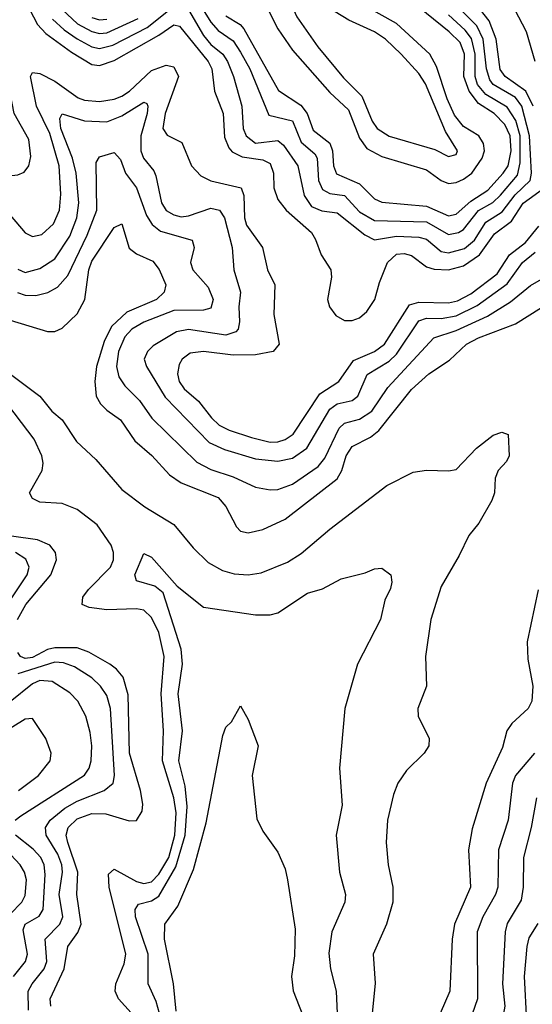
# Model space of a CAD drawing. Header units: inches. Extents: x 884549 to 1028252, y 526810 to 653624.
# Tile 849 of 1056: x 983735 to 985115, y 621995 to 624643. Entities that reach past the tile are written whole.
import ezdxf

# ---------------------------------------------------------------- set-up
doc = ezdxf.new("R2010")
doc.units = ezdxf.units.IN
doc.header["$MEASUREMENT"] = 0
doc.layers.add('A9682', color=7, linetype='Continuous')

msp = doc.modelspace()

# ---------------------------------------------------------------- linework, layer by layer
at = {"layer": 'A9682', "color": 5}
for points, elevation in [([(985117.7, 624410), (985098, 624450), (985042, 624490), (985029, 624509), (985018, 624590), (984999.2, 624639.2), (984849.8, 624829.8)], 2420), ([(984190, 624668.9), (984230, 624599.8), (984250, 624576.3), (984282.6, 624550), (984295.1, 624530), (984310.9, 624490), (984332.9, 624410), (984336.6, 624350), (984344.6, 624330), (984370, 624310.4), (984430, 624317.5), (984445.5, 624305.6), (984483.7, 624250), (984501, 624170), (984520.6, 624140.6), (984548.3, 624128.3), (984590, 624123.1), (984664.1, 624064.1), (984690, 624050.9), (984750, 624060.8), (984810, 624058), (984830, 624052.5), (984870, 624019.5), (984890, 624015.8), (984932.4, 624027.6), (984959.2, 624050), (984990, 624097.8), (985033.7, 624126.3), (985068.8, 624171.2), (985109.3, 624210), (985113.4, 624230), (985107.2, 624330), (985086.9, 624410), (985070, 624433.7), (985010, 624468.5), (985000.8, 624480.8), (984992.3, 624510), (984983.3, 624590), (984966.2, 624626.2), (984850, 624742.5)], 2440), ([(985122.8, 624530), (985099.7, 624610), (985027.2, 624750)], 2380), ([(984290, 624653.3), (984329.2, 624629.2), (984338.3, 624618.3), (984432.3, 624452.3), (984492.5, 624412.5), (984508.9, 624390), (984525.5, 624345.5), (984570.6, 624310.6), (984577.1, 624290), (984579.7, 624250), (984587.8, 624227.8), (984650, 624201.3), (984690, 624160.6), (984710, 624151.8), (984830, 624141.3), (984890, 624115.1), (984910, 624119.6), (984950, 624154.6), (984995.7, 624184.3), (985037, 624230), (985050.5, 624250), (985058.3, 624290), (985055.3, 624330), (985040.9, 624360.9), (985012.8, 624390), (984970, 624416.8), (984944.8, 624450), (984930.7, 624490), (984932.5, 624550), (984920.8, 624580.8), (984891.7, 624610), (984769, 624709)], 2480), ([(983750, 624693.5), (983783.5, 624630), (983805.8, 624605.8), (983875.3, 624555.3), (983930, 624522.4), (983950, 624519.8), (983990, 624532.7), (984110, 624601.1), (984150, 624628.9), (984165.5, 624625.5), (984242.8, 624530), (984252.8, 624510), (984259.9, 624450), (984283.1, 624390), (984286.7, 624326.7), (984297.9, 624297.9), (984307.3, 624287.3), (984333.8, 624273.8), (984390, 624265.4), (984410, 624255.9), (984418.8, 624230), (984419.8, 624190), (984430, 624159.3), (984452.5, 624130), (984520.5, 624070), (984531.9, 624051.9), (984546.5, 624010), (984572.7, 623970), (984574.5, 623950), (984564.1, 623890), (984569.1, 623870), (984586.7, 623846.8), (984610, 623834.1), (984630, 623833.6), (984650, 623840.9), (984670, 623857.6), (984691.1, 623890), (984703.7, 623936.3), (984725.2, 623990), (984750, 624012.1), (984770, 624013.8), (984790, 624008.4), (984830, 623977.8), (984851.4, 623971.4), (984890, 623969.6), (984930, 623980.4), (984972.9, 624010), (985013.2, 624066.8), (985059.1, 624100.9), (985090.9, 624149.1), (985149, 624191)], 2420), ([(984392.2, 624692.2), (984430, 624618.4), (984470, 624560.9), (984570, 624447.2), (984620.3, 624400.3), (984650, 624324), (984670, 624296.3), (984710, 624275.1), (984830, 624239), (984870, 624210.1), (984890, 624202.4), (984910, 624204.9), (984930, 624214), (984952.1, 624230), (984980.5, 624270), (984986.1, 624290), (984983.9, 624310), (984970.9, 624330), (984930, 624355.4), (984905.5, 624385.5), (984885.8, 624430), (984857.1, 624517.1), (984839.1, 624550), (984750, 624632.1), (984648.4, 624688.4)], 2520), ([(983824, 624644), (983855.2, 624615.2), (983890, 624591.5), (983930, 624569.8), (983950, 624565.1), (983985.7, 624574.3), (984078.2, 624621.8), (984145.2, 624674.8)], 2440), ([(983850, 624670.1), (983891.4, 624631.4), (983930, 624610.6), (983950, 624605.2), (983970, 624607.2), (984054.2, 624645.8)], 2460), ([(984229, 624669), (984250, 624636.1), (984270, 624613.2), (984310, 624585.8), (984330, 624555.6), (984354.6, 624510), (984405.8, 624385.8), (984470, 624370.4), (984492.9, 624313), (984530, 624281.5), (984535.9, 624270), (984540, 624210), (984550, 624185.7), (984570, 624175.2), (984610.1, 624170), (984650, 624125.6), (984690, 624102.5), (984830, 624098.6), (984890, 624064.6), (984916.4, 624070), (984930, 624078.4), (984970, 624129.5), (985008.8, 624151.2), (985029.4, 624170.6), (985075.3, 624224.7), (985082.7, 624257.3), (985082.1, 624330), (985071.1, 624371.1), (985047.7, 624407.7), (984990, 624441.8), (984968, 624468), (984961.8, 624490), (984961.6, 624550), (984951.6, 624591.6), (984934.7, 624614.7), (984890, 624655.3)], 2460), ([(983210.4, 624649.6), (983202.2, 624610), (983216.3, 624570), (983247.9, 624527.9), (983330, 624445.2), (983350, 624431.8), (983410, 624417.4), (983450.3, 624330.3), (983490, 624287.6), (983530, 624263.5), (983607.1, 624247.1), (983650, 624222.1), (983670, 624219.5), (983730, 624225.8), (983747.4, 624232.6), (983759.9, 624250), (983765.4, 624274.6), (983760, 624320), (983721, 624390), (983708.5, 624450), (983685.5, 624510), (983675.6, 624550), (983672.7, 624607.3), (983678.1, 624650)], 2420), ([(983930, 624648.3), (983950, 624642.5), (983970, 624643.8)], 2480), ([(983710, 624117.2), (983750, 624069.1), (983770, 624059.6), (983795, 624065), (983826.7, 624093.3), (983842.5, 624130), (983846.2, 624173.7), (983841.3, 624250), (983816.4, 624336.4), (983780.8, 624410), (983764.9, 624490), (983770, 624500.9), (983790, 624497.6), (983830, 624477.3), (983892.8, 624432.8), (983910, 624426.1), (983950, 624422.6), (983990, 624429), (984010, 624437.1), (984030.6, 624450), (984090, 624506), (984130, 624520.2), (984150, 624515.7), (984163.3, 624490), (984127.3, 624390), (984120.3, 624350), (984132.4, 624332.4), (984172.2, 624312.2), (984198.2, 624250), (984222.6, 624222.6), (984250, 624209.5), (984331.4, 624190), (984338.6, 624170), (984340.7, 624110), (984345.8, 624090), (984389.2, 624030), (984402.8, 623970), (984422.4, 623930), (984419.1, 623850), (984434.1, 623770), (984417.8, 623750), (984370, 623741.6), (984310, 623740.2), (984230, 623749.9), (984194.3, 623745.7), (984172.5, 623730), (984164.9, 623715.1), (984160.4, 623690), (984164.8, 623670), (984178.1, 623650), (984216.7, 623616.7), (984251.6, 623571.6), (984272.5, 623552.5), (984298.9, 623538.9), (984359.2, 623519.2), (984410, 623506.9), (984430, 623507.4), (984450, 623513.3), (984471.8, 623528.2), (984543.6, 623636.4), (984594.8, 623670), (984633.8, 623726.2), (984690, 623750.3), (984717.6, 623770), (984784.6, 623875.4), (984810, 623883.2), (984890, 623880.8), (984913.8, 623886.2), (984950, 623905.7), (985020.7, 623959.3), (985053.4, 624010), (985096.7, 624043.3), (985133, 624087)], 2380), ([(983730, 623971.9), (983750, 623963.1), (983790, 623973.5), (983830, 623999.1), (983870, 624060.6), (983888.8, 624110), (983894.2, 624150), (983887, 624230), (983877.2, 624270), (983846.3, 624350), (983843.3, 624376.7), (983850, 624389.3), (983910, 624370.7), (983970, 624367.9), (984010, 624383.8), (984070, 624421), (984077.3, 624417.3), (984080.7, 624410), (984078.2, 624390), (984061.5, 624330), (984061.2, 624290), (984069, 624270), (984096.3, 624236.3), (984102.3, 624222.3), (984117, 624150), (984130, 624129.7), (984150, 624117.8), (984170, 624112.7), (984190, 624114.8), (984250, 624135.7), (984273.5, 624130), (984286.6, 624110), (984307.6, 624030), (984311.7, 623970), (984329.7, 623910), (984325, 623870), (984327.2, 623830), (984323.8, 623810), (984317, 623803), (984290, 623794.2), (984190.1, 623809.9), (984157.1, 623802.9), (984094.7, 623765.3), (984079, 623750), (984070.1, 623730), (984076.6, 623710), (984127.3, 623627.3), (984245.5, 623505.5), (984286.6, 623486.6), (984370, 623461.8), (984430, 623455.2), (984470, 623463.1), (984507.9, 623490), (984570, 623595.3), (984590, 623609.2), (984630, 623618.2), (984645.8, 623630), (984671.1, 623688.9), (984730, 623724.6), (984750, 623743.2), (984810, 623832.8), (984830, 623839.8), (984870, 623839.2), (984910, 623845.8), (984966.4, 623873.6), (985047.4, 623932.6), (985088.8, 623990), (985122.4, 624017.6)], 2360), ([(983729.3, 623909.3), (983750, 623902.2), (983778.7, 623901.3), (983811.1, 623908.9), (983837.1, 623922.9), (983865.1, 623954.9), (983916.6, 624063.4), (983942.8, 624130), (983941.4, 624258.6), (983950, 624273.4), (983990, 624285.6), (984006.6, 624266.6), (984020.1, 624230), (984050, 624190), (984076.4, 624116.4), (984091.8, 624091.8), (984114.2, 624074.2), (984199.4, 624050), (984205.4, 624030), (984195.1, 623990), (984201, 623970), (984242.9, 623922.9), (984256.3, 623890), (984250, 623867.3), (984230, 623861.4), (984150, 623860.2), (984070, 623829.4), (984037.4, 623810), (984018.6, 623790), (984001.3, 623750), (983996, 623710), (984002.2, 623682.2), (984018.3, 623658.3), (984058.3, 623618.2), (984091.4, 623571.4), (984212.5, 623452.5), (984250, 623433.2), (984310, 623413.7), (984370, 623385.5), (984410, 623378.4), (984430, 623379.3), (984470, 623393.2), (984538.5, 623441.5), (984556.5, 623463.5), (984595.6, 623544.4), (984610, 623557.2), (984650, 623568.5), (984682.9, 623590), (984726.6, 623653.4), (984850, 623787.1), (984910, 623806.8), (984994.6, 623845.4), (985056.2, 623883.8), (985110, 623927.5), (985183.6, 623970)], 2340), ([(983710, 623834.8), (983810, 623804.2), (983830, 623804.5), (983850, 623813.3), (983890, 623851.2), (983910.8, 623890), (983921.9, 623970), (983930, 623993.1), (983990, 624084.2), (984010, 624094), (984030, 624028.5), (984050, 624012.8), (984093.5, 623993.5), (984110.8, 623970.8), (984128.6, 623930), (984124.6, 623910), (984103.8, 623890), (984024.2, 623855.8), (983982.5, 623817.5), (983962.9, 623777.1), (983942, 623710), (983937.4, 623670), (983941.7, 623630), (983953, 623610), (983970, 623593), (984006.4, 623566.4), (984045.1, 623510), (984090.8, 623470.8), (984138.4, 623418.4), (984170, 623397), (984270, 623357.7), (984290, 623333.9), (984318.7, 623278.8), (984330, 623267.3), (984350, 623262.4), (984390, 623271.3), (984450, 623299.9), (984590, 623408.1), (984602.3, 623430), (984614.1, 623470), (984630, 623494.8), (984679.7, 623520.3), (984701.9, 623538.1), (984790, 623648), (984836.4, 623690), (984892.7, 623727.3), (984938.1, 623770), (984970, 623787.1), (985070, 623825), (985171.4, 623888.6)], 2320), ([(983670, 623719.2), (983790, 623630.1), (983822.3, 623590), (983850, 623566.7), (983888.3, 623508.3), (983940, 623460), (984010, 623379.6), (984072.7, 623332.7), (984150, 623285.5), (984202.5, 623222.5), (984243.1, 623183.1), (984281.1, 623161.1), (984312.6, 623152.6), (984350, 623150), (984385, 623155), (984456, 623184), (984493.1, 623206.9), (984570, 623272.4), (984723.5, 623390), (984794.4, 623425.6), (984830, 623431.3), (984890, 623429.2), (984910, 623433.1), (984965, 623490), (985010, 623525.3), (985033.3, 623533.3), (985050, 623526.8), (985053, 623470), (985045.9, 623454.1), (985023.2, 623430), (985015, 623410), (985013.6, 623370), (985006.5, 623350), (984971.3, 623288.7), (984944, 623256), (984918.2, 623201.8), (984870, 623118.3), (984842, 623030), (984827.7, 622930), (984830.2, 622850), (984807.4, 622790), (984807.6, 622770), (984837.2, 622710), (984836.3, 622690), (984824.5, 622670), (984776.3, 622623.7), (984752.8, 622590), (984741.2, 622558.8), (984725.8, 622490), (984722, 622430), (984727.5, 622370), (984740.1, 622310), (984739.5, 622270), (984722.9, 622210), (984686.9, 622130), (984692.2, 622052.2), (984683.9, 621970)], 2280), ([(984052.9, 621952.9), (984001.7, 622010), (983992.5, 622030), (983994, 622050), (984016.5, 622103.5), (984020.8, 622130), (983976.5, 622310), (983974.8, 622345.2), (983990, 622358.1), (984050, 622325.5), (984070, 622319.9), (984090, 622324.3), (984110, 622344.8), (984137, 622390), (984152.7, 622450), (984156.5, 622510), (984150, 622550), (984119.9, 622650), (984122.5, 622730), (984116.4, 622830), (984124.5, 622930), (984110, 622995), (984090, 623034.9), (984070, 623054.5), (984050, 623058.7), (983970, 623055.7), (983922.2, 623062.2), (983903.7, 623070), (983905.5, 623090), (983920.5, 623110), (983979.4, 623170), (983988.3, 623190), (983988.1, 623210), (983981.6, 623230), (983943.9, 623283.9), (983890, 623325.2), (983850, 623341.8), (983790, 623345.5), (983770, 623355), (983761.6, 623370), (983795.6, 623430), (983799, 623450), (983795.3, 623470), (983774.2, 623514.2), (983686.2, 623630)], 2280), ([(983729.2, 623030), (983751.8, 623070), (983819, 623150), (983834.6, 623190), (983831.8, 623210), (983816.4, 623230), (983783.5, 623243.5), (983713.8, 623253.8)], 2320), ([(983705.7, 623074.3), (983755.2, 623150), (983761.2, 623170), (983751.9, 623191.9), (983723.9, 623210)], 2340), ([(984111.3, 621970), (984102.4, 622002.4), (984080.8, 622050), (984081.2, 622130), (984047.4, 622230), (984046.1, 622250), (984055.4, 622264.6), (984090, 622273), (984110, 622285.5), (984155.8, 622364.2), (984180.5, 622450), (984186.6, 622526.6), (984181.1, 622581.1), (984163.8, 622650), (984173.8, 622730), (984162.3, 622830), (984173.3, 622910), (984170.3, 622950), (984121.2, 623101.2), (984099.2, 623119.2), (984050, 623134), (984045.6, 623150), (984070, 623207.2), (984090, 623197.1), (984159.2, 623119.2), (984230, 623063.1), (984370, 623042.2), (984410, 623042.4), (984430, 623047.8), (984510, 623100.3), (984550, 623112.2), (984601.1, 623138.9), (984665, 623155), (984690, 623166), (984710, 623167.3), (984734, 623150), (984736.9, 623130), (984733.1, 623113.1), (984718.5, 623081.5), (984706.8, 623030), (984644.9, 622910), (984611, 622790), (984595.8, 622630), (984603.2, 622530), (984587.2, 622450), (984596.1, 622350), (984612.2, 622290), (984610.8, 622270), (984575.6, 622190), (984567.7, 622132.3), (984571.7, 622090), (984586.9, 622030), (984589.7, 621970)], 2260), ([(985130.8, 623109.2), (985101.6, 622970), (985102.7, 622922.7), (985116.4, 622850), (985113.8, 622810), (985104, 622790), (985060.3, 622750), (985046.7, 622730), (985034.7, 622685.3), (984991.1, 622590), (984953.3, 622466.7), (984943.1, 622410), (984948.5, 622310), (984905.4, 622210), (984899.2, 622170), (984893.1, 622030), (984867.5, 621970)], 2320), ([(983819.3, 621990), (983817.6, 622010), (983855.5, 622090), (983865.1, 622150), (983892.3, 622187.7), (983900.5, 622210), (983889.2, 622290), (983892, 622350), (983864.7, 622430), (983860.9, 622450), (983866.2, 622470), (983890, 622493.3), (983930, 622508.2), (983967.4, 622507.4), (984030, 622488.3), (984050, 622488.9), (984065.4, 622514.6), (984067, 622533), (984060.5, 622570), (984031.3, 622670), (984027.4, 622827.4), (984014.2, 622874.2), (983996.3, 622896.3), (983978, 622910), (983921.7, 622941.7), (983890, 622953.9), (983830, 622953.7), (983810, 622948.6), (983770, 622927.7), (983750, 622924.8), (983737.8, 622930), (983730, 622940.5)], 2320), ([(983758.9, 621978.9), (983758.4, 622030), (983768.9, 622050), (983801.2, 622090), (983808.3, 622110), (983803.9, 622170), (983843.4, 622210), (983851.2, 622230), (983841.6, 622290), (983851, 622350), (983849.1, 622370), (983838.3, 622398.3), (983807.1, 622450), (983805.1, 622470), (983817.9, 622490), (983857.2, 622522.8), (983890, 622541.5), (983962.6, 622570), (983986.7, 622590), (983990.9, 622610), (983979.8, 622790), (983970, 622825), (983953.2, 622850), (983930, 622872.7), (983882.8, 622902.8), (983853.3, 622913.3), (983830, 622915), (983730, 622883.5)], 2340), ([(983723.1, 622490), (983738.6, 622501.4), (983910, 622610.7), (983922.6, 622630), (983927.7, 622650), (983929.6, 622690), (983925.4, 622725.4), (983913.5, 622770), (983891.5, 622810), (983870, 622832.9), (983823, 622863), (983790, 622865.4), (983770, 622857.1), (983710, 622808.7)], 2360), ([(984156.5, 621976.5), (984149.6, 622049.6), (984124.8, 622170), (984126, 622210), (984161.1, 622259), (984202.8, 622357.2), (984237.1, 622483), (984282.5, 622717.5), (984290, 622740.5), (984305.8, 622754.2), (984330, 622797.3), (984350, 622761), (984376.9, 622690), (984361.1, 622610), (984373.4, 622493.4), (984390, 622460.7), (984430, 622404), (984450, 622358.8), (984455.9, 622330), (984476.6, 622196.6), (984474.9, 622125.1), (984467.2, 622070), (984471.1, 622031.1), (984573.8, 621770)], 2240), ([(983732, 622570), (983785.7, 622610), (983817.7, 622650), (983820.3, 622670), (983805.7, 622710), (983770, 622763.1), (983750, 622761.7), (983650, 622700.2)], 2380), ([(985120.8, 622670), (985070.1, 622610), (985061.6, 622590), (985050.4, 622490), (985023.9, 622410), (985022.1, 622310), (985015.8, 622290), (984982.1, 622230), (984967.1, 622190), (984967.2, 622010), (984939.9, 621930), (984925.9, 621830), (984916, 621690), (984947.9, 621550), (984984.3, 621470), (985037.7, 621310), (985076.2, 621256.2), (985124.2, 621170)], 2340), ([(985126.6, 622550), (985112.3, 622470), (985091.4, 622390), (985090.7, 622310), (985085.3, 622274.7), (985047.9, 622212.1), (985041.7, 622190), (985034.6, 622050), (985040.9, 621990), (985037.6, 621970), (985004.3, 621910), (984980.2, 621839.8), (984965, 621730), (984965.4, 621670), (984993.7, 621553.7), (985082.6, 621350), (985125.2, 621290)], 2360), ([(983718.4, 622070), (983751.2, 622110), (983756.3, 622130), (983744.6, 622195.4), (983750.4, 622210), (983787.7, 622232.3), (983798.2, 622250), (983804, 622344), (983801.3, 622370), (983792, 622390), (983772, 622412), (983724, 622450)], 2360), ([(983710, 622236.9), (983740.9, 622270), (983750, 622287.3), (983753.4, 622330), (983748.4, 622350), (983736.3, 622370), (983698.9, 622410)], 2380), ([(985130, 622212.6), (985106.2, 622173.8), (985100.5, 622150), (985093.1, 622070), (985099.4, 621950), (985095.5, 621910), (985073.8, 621870), (985025.9, 621814.1), (985003.5, 621750), (984998.7, 621690), (985010.5, 621610), (985024.7, 621564.7), (985099.2, 621430), (985127.4, 621370)], 2380)]:
    msp.add_lwpolyline(points, dxfattribs=dict(at, elevation=elevation))
at = {"layer": 'A9682', "color": 5, "elevation": 2540}
msp.add_lwpolyline([(984450.7, 624749.3), (984463, 624690), (984481.5, 624650), (984537.5, 624570), (984606.6, 624486.6), (984656.7, 624436.7), (984684.5, 624370), (984697.4, 624350), (984729.6, 624329.6), (984853.2, 624293.2), (984890, 624274.7), (984910, 624280.3), (984913.7, 624290), (984881.5, 624341.5), (984827.3, 624470), (984810, 624498.1), (984762.5, 624550), (984719.9, 624590), (984690.5, 624610), (984621.3, 624641.3), (984584.1, 624664.1), (984510, 624731.2), (984470, 624748.6)], close=True, dxfattribs=at)

doc.saveas('drawing.dxf')
